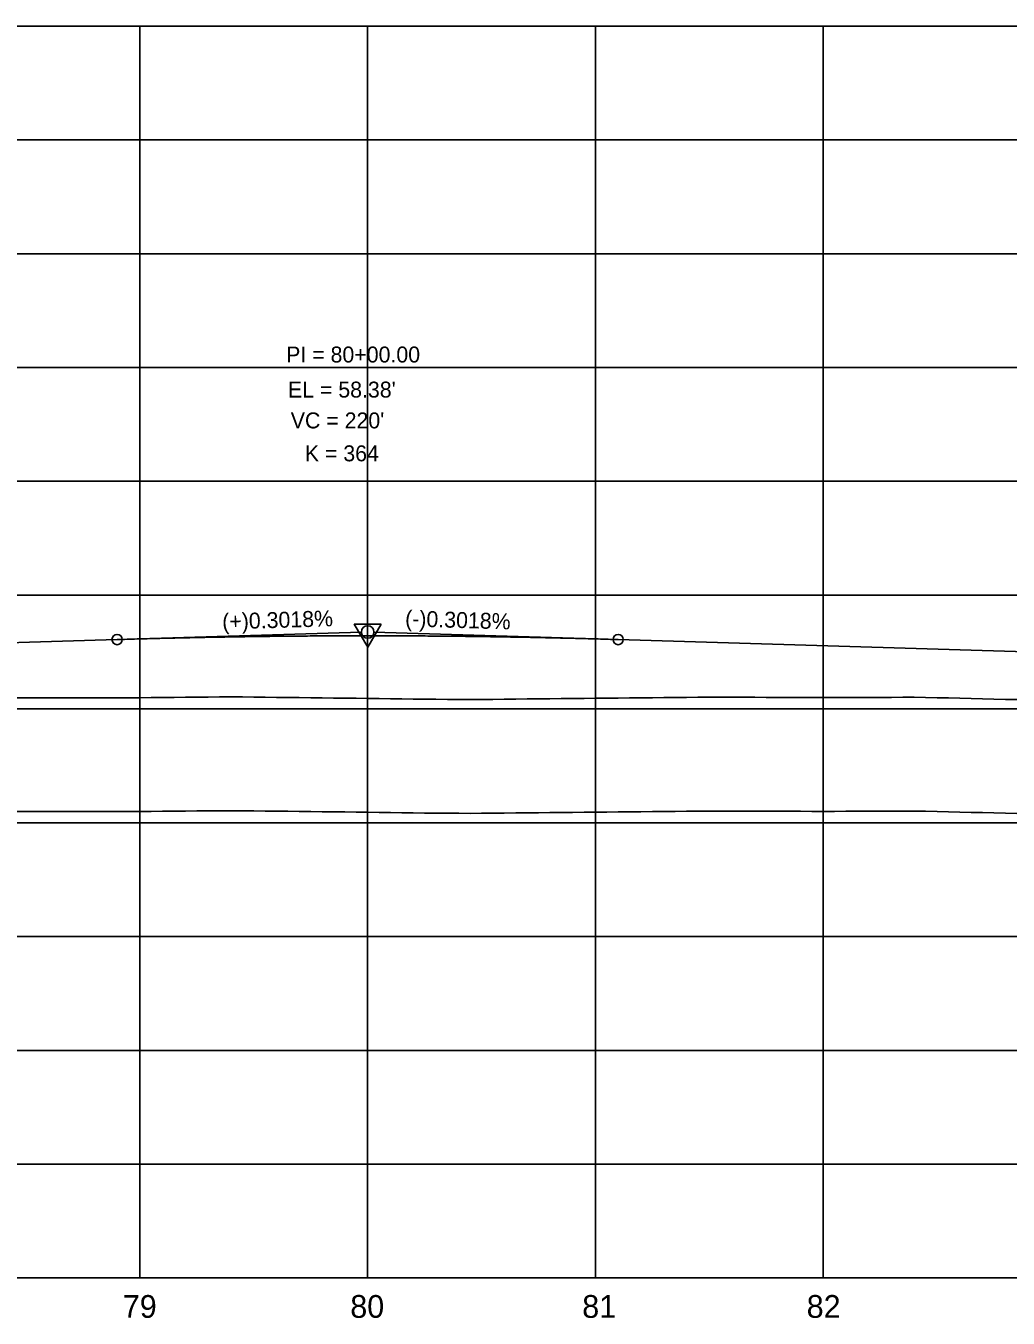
# Model space of a CAD drawing. Extents: x 2345490 to 2436403, y 465165 to 573888.
# Drawn here: x 2388171 to 2388603, y 557766 to 558334 of the extents above; entities that cross this region are included whole.
import ezdxf

# ---------------------------------------------------------------- set-up
doc = ezdxf.new("R2010")
doc.units = 0
for name, color, linetype in [('Old_Level_1', 7, 'Continuous'), ('Old_Level_2', 7, 'Continuous'), ('Old_Level_57', 7, 'Continuous'), ('Old_Level_62', 7, 'Continuous'), ('Old_Level_63', 7, 'Continuous')]:
    doc.layers.add(name, color=color, linetype=linetype)

msp = doc.modelspace()

# ---------------------------------------------------------------- linework, layer by layer
at = {"layer": 'Old_Level_1'}
for points in [[(2388166.5425, 557988.99975), (2388171.5425, 557989.01575), (2388176.5425, 557989.0215), (2388181.5425, 557989.0145), (2388186.5425, 557989.0075), (2388191.5425, 557989.001), (2388196.5425, 557988.999), (2388201.5425, 557988.99675), (2388206.5425, 557988.99475), (2388211.5425, 557988.99275), (2388216.5425, 557988.991), (2388221.5425, 557989.03825), (2388226.5425, 557989.08975), (2388231.5425, 557989.1415), (2388236.5425, 557989.193), (2388241.5425, 557989.24475), (2388246.5425, 557989.29625), (2388251.5425, 557989.348), (2388256.5425, 557989.39975), (2388261.5425, 557989.417), (2388266.5425, 557989.3615), (2388271.5425, 557989.3055), (2388276.5425, 557989.2495), (2388281.5425, 557989.19325), (2388286.5425, 557989.13675), (2388291.5425, 557989.08), (2388296.5425, 557989.02325), (2388301.5425, 557988.96625), (2388306.5425, 557988.909), (2388311.5425, 557988.8515), (2388316.5425, 557988.794), (2388321.5425, 557988.73625)], [(2388321.5425, 557988.73625), (2388326.5425, 557988.67825), (2388331.5425, 557988.61675), (2388336.5425, 557988.54025), (2388341.5425, 557988.46375), (2388346.5425, 557988.39275), (2388351.5425, 557988.35375), (2388356.5425, 557988.31475), (2388361.5425, 557988.2755), (2388366.5425, 557988.23625), (2388371.5425, 557988.269), (2388376.5425, 557988.32075), (2388381.5425, 557988.3725), (2388386.5425, 557988.4245), (2388391.5425, 557988.47675), (2388396.5425, 557988.529), (2388401.5425, 557988.5815), (2388406.5425, 557988.63275), (2388411.5425, 557988.681), (2388416.5425, 557988.72975), (2388421.5425, 557988.7785), (2388426.5425, 557988.82725), (2388431.5425, 557988.87625), (2388436.5425, 557988.9255), (2388441.5425, 557988.97475), (2388446.5425, 557989.02425), (2388451.5425, 557989.07375), (2388456.5425, 557989.1235), (2388461.5425, 557989.1735), (2388466.5425, 557989.2235), (2388471.5425, 557989.2405), (2388476.5425, 557989.2405), (2388481.5425, 557989.24775), (2388486.5425, 557989.23675), (2388491.5425, 557989.21575), (2388496.5425, 557989.195), (2388501.5425, 557989.17425), (2388506.5425, 557989.1535), (2388511.5425, 557989.133), (2388516.5425, 557989.1125), (2388521.5425, 557989.1), (2388526.5425, 557989.11675), (2388531.5425, 557989.1335), (2388536.5425, 557989.1505), (2388541.5425, 557989.1675), (2388546.5425, 557989.18475), (2388551.5425, 557989.20175), (2388556.5425, 557989.219), (2388561.5425, 557989.2365), (2388566.5425, 557989.16025), (2388571.5425, 557989.04), (2388576.5425, 557988.9195), (2388581.5425, 557988.7985), (2388586.5425, 557988.67725), (2388591.5425, 557988.5555), (2388596.5425, 557988.4335), (2388601.5425, 557988.31125), (2388606.5425, 557988.1885)]]:
    msp.add_lwpolyline(points, dxfattribs=at)
at = {"layer": 'Old_Level_2'}
for p, q in [((2387881.5425, 558054.63275), (2388211.5425, 558064.593)), ((2388211.5425, 558064.593), (2388318.794, 558067.83)), ((2388431.5425, 558064.593), (2388324.29125, 558067.83)), ((2388431.5425, 558064.593), (2388621.5425, 558058.85825))]:
    msp.add_line(p, q, dxfattribs=at)
msp.add_lwpolyline([(2388327.416, 558071.36575), (2388315.6735, 558071.35125), (2388321.557, 558061.233)], close=True, dxfattribs=at)
for centre, radius in [((2388321.5425, 558067.913), 2.75), ((2388211.5425, 558064.593), 2.25), ((2388431.5425, 558064.593), 2.25)]:
    msp.add_circle(centre, radius, dxfattribs=at)
msp.add_spline([(2388211.5425, 558064.593), (2388215.9425, 558064.723), (2388220.3425, 558064.84775), (2388224.7425, 558064.96725), (2388229.1425, 558065.0815), (2388233.5425, 558065.1905), (2388237.9425, 558065.294), (2388242.3425, 558065.39225), (2388246.7425, 558065.48525), (2388251.1425, 558065.573), (2388255.5425, 558065.65525), (2388259.9425, 558065.73225), (2388264.3425, 558065.804), (2388268.7425, 558065.8705), (2388273.1425, 558065.9315), (2388277.5425, 558065.98725), (2388281.9425, 558066.03775), (2388286.3425, 558066.083), (2388290.7425, 558066.12275), (2388295.1425, 558066.15725), (2388299.5425, 558066.1865), (2388303.9425, 558066.2105), (2388308.3425, 558066.229), (2388312.7425, 558066.24225), (2388317.1425, 558066.25025), (2388321.5425, 558066.253), (2388325.9425, 558066.25025), (2388330.3425, 558066.24225), (2388334.7425, 558066.229), (2388339.1425, 558066.2105), (2388343.5425, 558066.1865), (2388347.9425, 558066.15725), (2388352.3425, 558066.12275), (2388356.7425, 558066.083), (2388361.1425, 558066.03775), (2388365.5425, 558065.98725), (2388369.9425, 558065.9315), (2388374.3425, 558065.8705), (2388378.7425, 558065.804), (2388383.1425, 558065.73225), (2388387.5425, 558065.65525), (2388391.9425, 558065.573), (2388396.3425, 558065.48525), (2388400.7425, 558065.39225), (2388405.1425, 558065.294), (2388409.5425, 558065.1905), (2388413.9425, 558065.0815), (2388418.3425, 558064.96725), (2388422.7425, 558064.84775), (2388427.1425, 558064.723), (2388431.5425, 558064.593)], degree=3, dxfattribs=at)
at = {"layer": 'Old_Level_57'}
for p, q in [((2381271.54275, 558334.11325), (2393041.55275, 558334.11325)), ((2388221.54225, 557784.21325), (2388221.54225, 558334.21325)), ((2388221.54225, 557784.11325), (2388221.54225, 558334.11325)), ((2388321.54225, 557784.21325), (2388321.54225, 558334.21325)), ((2388321.54225, 557784.11325), (2388321.54225, 558334.11325)), ((2388421.54225, 557784.21325), (2388421.54225, 558334.21325)), ((2388421.54225, 557784.11325), (2388421.54225, 558334.11325)), ((2388521.54225, 557784.21325), (2388521.54225, 558334.21325)), ((2388521.54225, 557784.11325), (2388521.54225, 558334.11325)), ((2381271.54275, 558284.11325), (2393041.55275, 558284.11325)), ((2381271.54275, 558234.11325), (2393041.55275, 558234.11325)), ((2381271.54275, 558184.11325), (2393041.55275, 558184.11325)), ((2381271.54275, 558134.11325), (2393041.55275, 558134.11325)), ((2381271.54275, 558084.11325), (2393041.55275, 558084.11325)), ((2381271.5425, 558034.11325), (2393041.55275, 558034.11325)), ((2381271.54275, 557984.11325), (2393041.55275, 557984.11325)), ((2381271.5425, 557934.11325), (2393041.55275, 557934.11325)), ((2381271.54275, 557884.11325), (2393041.55275, 557884.11325)), ((2381271.5425, 557834.11325), (2393041.55275, 557834.11325)), ((2381271.54275, 557784.11325), (2393041.55275, 557784.11325))]:
    msp.add_line(p, q, dxfattribs=at)
at = {"layer": 'Old_Level_62'}
for points in [[(2388166.5425, 558039.00575), (2388171.5425, 558039.02175), (2388176.5425, 558039.0275), (2388181.5425, 558039.0205), (2388186.5425, 558039.0135), (2388191.5425, 558039.007), (2388196.5425, 558039.005), (2388201.5425, 558039.00275), (2388206.5425, 558039.00075), (2388211.5425, 558038.99875), (2388216.5425, 558038.997), (2388221.5425, 558039.04425), (2388226.5425, 558039.09575), (2388231.5425, 558039.1475), (2388236.5425, 558039.199), (2388241.5425, 558039.25075), (2388246.5425, 558039.30225), (2388251.5425, 558039.354), (2388256.5425, 558039.40575), (2388261.5425, 558039.423), (2388266.5425, 558039.3675), (2388271.5425, 558039.3115), (2388276.5425, 558039.2555), (2388281.5425, 558039.19925), (2388286.5425, 558039.14275), (2388291.5425, 558039.086), (2388296.5425, 558039.02925), (2388301.5425, 558038.97225), (2388306.5425, 558038.915), (2388311.5425, 558038.8575), (2388316.5425, 558038.8), (2388321.5425, 558038.74225)], [(2388321.5425, 558038.74225), (2388326.5425, 558038.68425), (2388331.5425, 558038.62275), (2388336.5425, 558038.54625), (2388341.5425, 558038.46975), (2388346.5425, 558038.39875), (2388351.5425, 558038.35975), (2388356.5425, 558038.32075), (2388361.5425, 558038.2815), (2388366.5425, 558038.24225), (2388371.5425, 558038.275), (2388376.5425, 558038.32675), (2388381.5425, 558038.3785), (2388386.5425, 558038.4305), (2388391.5425, 558038.48275), (2388396.5425, 558038.535), (2388401.5425, 558038.5875), (2388406.5425, 558038.63875), (2388411.5425, 558038.687), (2388416.5425, 558038.73575), (2388421.5425, 558038.7845), (2388426.5425, 558038.83325), (2388431.5425, 558038.88225), (2388436.5425, 558038.9315), (2388441.5425, 558038.98075), (2388446.5425, 558039.03025), (2388451.5425, 558039.07975), (2388456.5425, 558039.1295), (2388461.5425, 558039.1795), (2388466.5425, 558039.2295), (2388471.5425, 558039.2465), (2388476.5425, 558039.2465), (2388481.5425, 558039.25375), (2388486.5425, 558039.24275), (2388491.5425, 558039.22175), (2388496.5425, 558039.201), (2388501.5425, 558039.18025), (2388506.5425, 558039.1595), (2388511.5425, 558039.139), (2388516.5425, 558039.1185), (2388521.5425, 558039.106), (2388526.5425, 558039.12275), (2388531.5425, 558039.1395), (2388536.5425, 558039.1565), (2388541.5425, 558039.1735), (2388546.5425, 558039.19075), (2388551.5425, 558039.20775), (2388556.5425, 558039.225), (2388561.5425, 558039.2425), (2388566.5425, 558039.16625), (2388571.5425, 558039.046), (2388576.5425, 558038.9255), (2388581.5425, 558038.8045), (2388586.5425, 558038.68325), (2388591.5425, 558038.5615), (2388596.5425, 558038.4395), (2388601.5425, 558038.31725), (2388606.5425, 558038.1945)]]:
    msp.add_lwpolyline(points, dxfattribs=at)
at = {"layer": 'Old_Level_63'}
msp.add_line((2381321.5425, 557784.113), (2393019.104, 557784.113), dxfattribs=at)

# ---------------------------------------------------------------- texts
at = {"layer": 'Old_Level_1'}
for s, p in [('79', (2388214.053, 557766.613)), ('80', (2388313.929, 557766.613)), ('81', (2388415.7685, 557766.613)), ('82', (2388514.31675, 557766.613))]:
    msp.add_text(s, height=10.000001, dxfattribs=at).set_placement(p)
at = {"layer": 'Old_Level_2'}
for s, height, p in [('PI = 80+00.00', 7.0000005, (2388285.75875, 558186.318)), ("EL = 58.38'", 7.0000005, (2388286.5425, 558170.913)), ("VC = 220'", 7.000001, (2388287.784, 558157.36375)), ('K = 364', 7.000001, (2388293.94575, 558142.90175))]:
    msp.add_text(s, height=height, dxfattribs=at).set_placement(p)
for s, rotation, p in [('(+)0.3018%', 1.7287667, (2388257.7845, 558068.98975)), ('(-)0.3018%', 358.2712333, (2388337.9295, 558070.41975))]:
    msp.add_text(s, height=7.000001, rotation=rotation, dxfattribs=at).set_placement(p)

doc.saveas('drawing.dxf')
